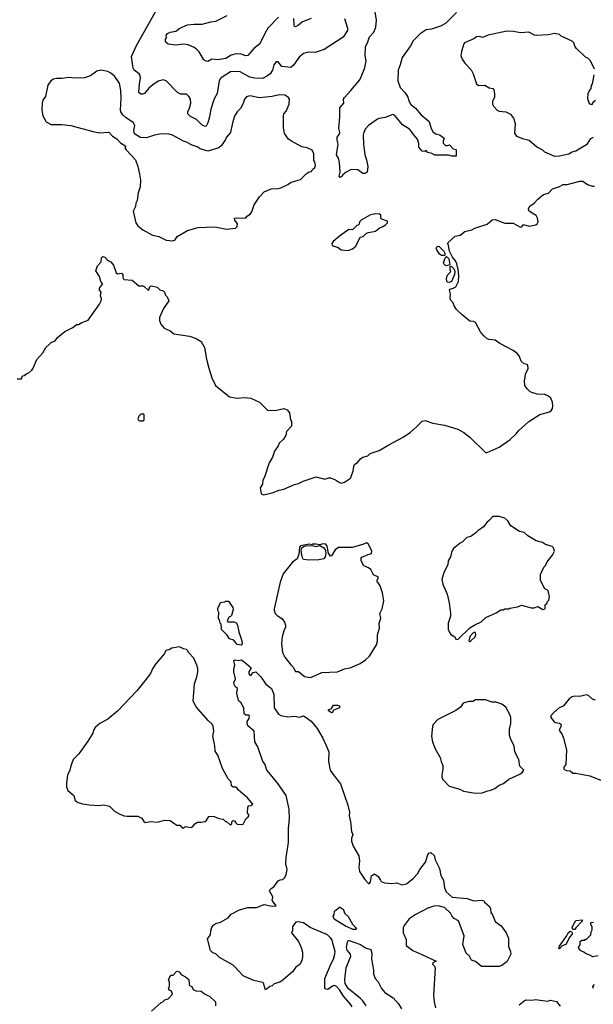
# Model space of a CAD drawing. Extents: x 2086813 to 2278017, y 548126 to 753336.
# Tile 278 of 461: x 2184621 to 2190514, y 667781 to 677892. Entities that reach past the tile are written whole.
import ezdxf

# ---------------------------------------------------------------- set-up
doc = ezdxf.new("R2010")
doc.units = 0

msp = doc.modelspace()

# ---------------------------------------------------------------- linework, layer by layer
at = {"layer": '0CON10XD'}
for points in [[(2187959, 677905), (2187990, 677805), (2187990, 677780), (2187945, 677714), (2187750, 677585), (2187656, 677554), (2187585, 677560), (2187537, 677545), (2187492, 677508), (2187435, 677424), (2187405, 677402), (2187315, 677412), (2187275, 677460), (2187255, 677460), (2187231, 677429), (2187218, 677375), (2187193, 677337), (2187166, 677315), (2187115, 677290), (2187035, 677291), (2186985, 677303), (2186885, 677357), (2186865, 677362), (2186785, 677356), (2186711, 677309), (2186682, 677288), (2186670, 677265), (2186649, 677135), (2186619, 677081), (2186584, 676975), (2186571, 676895), (2186554, 676835), (2186535, 676800), (2186525, 676796), (2186495, 676809), (2186438, 676868), (2186375, 676898), (2186348, 676925), (2186347, 676945), (2186366, 676985), (2186378, 677035), (2186375, 677075), (2186360, 677105), (2186335, 677126), (2186275, 677128), (2186241, 677145), (2186125, 677264), (2186095, 677275), (2186045, 677262), (2185988, 677225), (2185949, 677191), (2185904, 677136), (2185885, 677126), (2185865, 677128), (2185844, 677145), (2185852, 677232), (2185863, 677295), (2185860, 677320), (2185848, 677338), (2185796, 677375), (2185786, 677395), (2185768, 677515), (2185822, 677628), (2186015, 677973)], [(2189109, 677965), (2188995, 677852), (2188943, 677827), (2188850, 677795), (2188795, 677788), (2188735, 677747), (2188662, 677675), (2188636, 677624), (2188551, 677505), (2188531, 677429), (2188510, 677375), (2188506, 677265), (2188529, 677195), (2188580, 677140), (2188607, 677097), (2188615, 677068), (2188636, 677025), (2188686, 676985), (2188745, 676916), (2188826, 676846), (2188848, 676775), (2188868, 676738), (2188895, 676721), (2188942, 676705), (2188982, 676675), (2188970, 676645), (2188970, 676625), (2188995, 676602), (2189015, 676600), (2189038, 676608), (2189075, 676568), (2189105, 676558), (2189105, 676490), (2189065, 676490), (2189025, 676500), (2188885, 676500), (2188855, 676518), (2188815, 676530), (2188795, 676550), (2188782, 676538), (2188755, 676543), (2188722, 676585), (2188722, 676622), (2188707, 676667), (2188665, 676712), (2188646, 676746), (2188627, 676767), (2188555, 676812), (2188475, 676907), (2188455, 676918), (2188375, 676889), (2188315, 676879), (2188295, 676870), (2188203, 676805), (2188171, 676769), (2188156, 676735), (2188149, 676705), (2188153, 676613), (2188166, 676505), (2188185, 676452), (2188196, 676385), (2188190, 676325), (2188166, 676314), (2188145, 676312), (2188095, 676350), (2188025, 676353), (2187975, 676327), (2187940, 676300), (2187925, 676278), (2187913, 676273), (2187904, 676285), (2187912, 676325), (2187907, 676427), (2187895, 676470), (2187874, 676505), (2187891, 676615), (2187882, 676655), (2187882, 676685), (2187903, 676715), (2187909, 676735), (2187898, 676775), (2187910, 676890), (2187911, 676989), (2187951, 677035), (2187949, 677075), (2187957, 677095), (2188024, 677165), (2188114, 677275), (2188163, 677387), (2188180, 677465), (2188171, 677525), (2188175, 677615), (2188199, 677665), (2188213, 677717), (2188260, 677765), (2188281, 677815), (2188287, 677887), (2188266, 678015)], [(2187280, 677920), (2187170, 677805), (2187138, 677752), (2187088, 677645), (2187026, 677595), (2186966, 677524), (2186945, 677520), (2186895, 677538), (2186845, 677543), (2186795, 677528), (2186737, 677495), (2186655, 677481), (2186595, 677488), (2186555, 677463), (2186535, 677466), (2186511, 677481), (2186465, 677562), (2186433, 677593), (2186405, 677610), (2186350, 677635), (2186305, 677641), (2186225, 677631), (2186145, 677641), (2186118, 677665), (2186118, 677692), (2186128, 677705), (2186127, 677735), (2186138, 677752), (2186168, 677765), (2186225, 677775), (2186267, 677805), (2186345, 677841), (2186414, 677846), (2186495, 677847), (2186585, 677871), (2186635, 677876), (2186751, 677935)], [(2187616, 677904), (2187525, 677871), (2187484, 677835), (2187455, 677820), (2187444, 677824), (2187441, 677835), (2187437, 677905)], [(2190526, 677385), (2190485, 677470), (2190456, 677496), (2190435, 677508), (2190342, 677595), (2190328, 677615), (2190312, 677655), (2190295, 677672), (2190184, 677724), (2190165, 677740), (2190115, 677752), (2190054, 677736), (2189935, 677731), (2189910, 677735), (2189853, 677763), (2189765, 677758), (2189695, 677772), (2189627, 677773), (2189435, 677733), (2189375, 677710), (2189345, 677720), (2189315, 677716), (2189285, 677697), (2189192, 677655), (2189183, 677645), (2189158, 677565), (2189153, 677525), (2189166, 677486), (2189193, 677445), (2189258, 677378), (2189280, 677335), (2189313, 677233), (2189335, 677217), (2189399, 677219), (2189445, 677192), (2189480, 677185), (2189492, 677172), (2189497, 677135), (2189497, 677095), (2189478, 677055), (2189478, 677025), (2189488, 677005), (2189525, 676962), (2189545, 676952), (2189616, 676946), (2189664, 676924), (2189695, 676880), (2189710, 676825), (2189703, 676727), (2189725, 676698), (2189785, 676674), (2189855, 676657), (2189935, 676588), (2189992, 676555), (2190014, 676534), (2190115, 676492)], [(2186195, 675622), (2186217, 675633), (2186237, 675665), (2186344, 675726), (2186455, 675759), (2186626, 675766), (2186745, 675740), (2186837, 675753), (2186855, 675770), (2186860, 675795), (2186831, 675835), (2186828, 675855), (2186845, 675859), (2186940, 675855), (2186961, 675879), (2186990, 675895), (2187005, 675918), (2187029, 675991), (2187084, 676075), (2187131, 676125), (2187205, 676156), (2187275, 676158), (2187302, 676165), (2187375, 676200), (2187408, 676225), (2187505, 676251), (2187565, 676309), (2187595, 676329), (2187618, 676335), (2187628, 676355), (2187652, 676375), (2187658, 676395), (2187652, 676432), (2187643, 676445), (2187644, 676515), (2187625, 676554), (2187575, 676578), (2187518, 676588), (2187414, 676644), (2187384, 676665), (2187340, 676725), (2187330, 676785), (2187330, 676905), (2187333, 676925), (2187358, 676952), (2187388, 677025), (2187392, 677075), (2187382, 677095), (2187345, 677116), (2187285, 677122), (2187215, 677104), (2187085, 677089), (2186985, 677109), (2186950, 677100), (2186930, 677075), (2186914, 677026), (2186890, 676980), (2186854, 676946), (2186828, 676902), (2186806, 676835), (2186786, 676735), (2186744, 676685), (2186735, 676662), (2186695, 676601), (2186665, 676576), (2186555, 676542), (2186475, 676565), (2186445, 676586), (2186393, 676603), (2186335, 676636), (2186302, 676645), (2186190, 676705), (2186155, 676718), (2186075, 676720), (2186005, 676706), (2185925, 676680), (2185863, 676683), (2185799, 676719), (2185792, 676755), (2185803, 676805), (2185791, 676835), (2185714, 676884), (2185681, 676915), (2185661, 676945), (2185656, 676965), (2185664, 677085), (2185661, 677165), (2185645, 677240), (2185595, 677311), (2185557, 677345), (2185525, 677361), (2185455, 677374), (2185412, 677365), (2185348, 677315), (2185285, 677296), (2185187, 677293), (2185125, 677299), (2185055, 677289), (2185000, 677290), (2184968, 677282), (2184940, 677265), (2184911, 677219), (2184886, 677105), (2184860, 677065), (2184852, 677038), (2184847, 676965), (2184859, 676905), (2184874, 676874), (2184893, 676843), (2184945, 676817), (2185055, 676816), (2185146, 676806), (2185385, 676742), (2185445, 676732), (2185535, 676737), (2185575, 676697), (2185620, 676670), (2185655, 676627), (2185710, 676595), (2185702, 676575), (2185714, 676555), (2185811, 676455), (2185836, 676385), (2185851, 676305), (2185863, 676245), (2185860, 676175), (2185837, 676113), (2185829, 676035), (2185813, 676007), (2185809, 675975), (2185788, 675925), (2185813, 675805), (2185836, 675776), (2185885, 675733), (2185985, 675679), (2186050, 675665), (2186125, 675627), (2186195, 675622)], [(2190535, 677063), (2190512, 677045), (2190495, 677018), (2190475, 677030), (2190459, 677079), (2190462, 677135), (2190472, 677158), (2190493, 677185), (2190496, 677215), (2190507, 677235), (2190524, 677325)], [(2190115, 676492), (2190165, 676494), (2190264, 676516), (2190295, 676534), (2190335, 676546), (2190455, 676617), (2190489, 676671), (2190515, 676686)], [(2184595, 674204), (2184640, 674205), (2184650, 674235), (2184665, 674238), (2184695, 674260), (2184715, 674267), (2184745, 674292), (2184760, 674315), (2184796, 674404), (2184857, 674473), (2184889, 674525), (2184922, 674558), (2184945, 674577), (2184984, 674596), (2185010, 674630), (2185085, 674690), (2185168, 674732), (2185205, 674762), (2185225, 674762), (2185258, 674782), (2185325, 674807), (2185440, 674970), (2185459, 675005), (2185460, 675025), (2185450, 675055), (2185458, 675095), (2185442, 675115), (2185442, 675135), (2185470, 675175), (2185470, 675185), (2185453, 675203), (2185442, 675255), (2185402, 675315), (2185420, 675365), (2185458, 675405), (2185462, 675448), (2185475, 675459), (2185495, 675453), (2185524, 675424), (2185556, 675406), (2185585, 675370), (2185612, 675292), (2185625, 675281), (2185665, 675288), (2185675, 675282), (2185681, 675271), (2185679, 675245), (2185692, 675225), (2185775, 675217), (2185845, 675160), (2185885, 675159), (2185901, 675151), (2185945, 675110), (2185962, 675155), (2185975, 675160), (2186034, 675144), (2186059, 675119), (2186095, 675107), (2186108, 675095), (2186120, 675065), (2186137, 675047), (2186152, 675005), (2186097, 674925), (2186057, 674835), (2186056, 674805), (2186070, 674765), (2186105, 674723), (2186165, 674696), (2186205, 674666), (2186365, 674641), (2186435, 674617), (2186485, 674589), (2186520, 674525), (2186540, 674405), (2186563, 674314), (2186596, 674215), (2186634, 674135), (2186775, 674020), (2186855, 674006), (2186935, 674012), (2186995, 674006), (2187085, 673966), (2187165, 673883), (2187245, 673879), (2187335, 673899), (2187368, 673885), (2187393, 673855), (2187404, 673784), (2187412, 673765), (2187412, 673718), (2187361, 673665), (2187354, 673625), (2187331, 673585), (2187288, 673545), (2187276, 673515), (2187239, 673461), (2187219, 673401), (2187185, 673342), (2187136, 673194), (2187120, 673165), (2187116, 673124), (2187091, 673085), (2187102, 673022), (2187125, 673012), (2187215, 673034), (2187288, 673062), (2187335, 673072), (2187445, 673119), (2187485, 673129), (2187532, 673155), (2187665, 673198), (2187755, 673174), (2187795, 673187), (2187815, 673187), (2187865, 673168), (2187905, 673139), (2187925, 673134), (2187956, 673144), (2188018, 673185), (2188047, 673255), (2188052, 673305), (2188062, 673325), (2188093, 673347), (2188125, 673387), (2188145, 673400), (2188198, 673415), (2188223, 673437), (2188315, 673469), (2188412, 673528), (2188560, 673605), (2188635, 673656), (2188697, 673713), (2188755, 673771), (2188785, 673778), (2188865, 673749), (2188985, 673730), (2189123, 673687), (2189185, 673654), (2189246, 673606), (2189405, 673448), (2189425, 673448), (2189548, 673502), (2189658, 673582), (2189720, 673640), (2189747, 673675), (2189853, 673767), (2189965, 673837), (2190065, 673867), (2190085, 673882), (2190095, 673900), (2190099, 673925), (2190093, 673965), (2190077, 674005), (2190055, 674028), (2190015, 674042), (2189938, 674048), (2189883, 674063), (2189865, 674070), (2189835, 674100), (2189810, 674135), (2189807, 674185), (2189812, 674222), (2189818, 674252), (2189845, 674310), (2189842, 674342), (2189835, 674352), (2189805, 674360), (2189773, 674385), (2189751, 674441), (2189733, 674465), (2189692, 674495), (2189555, 674567), (2189505, 674600), (2189445, 674608), (2189425, 674616), (2189389, 674645), (2189355, 674686), (2189303, 674783), (2189282, 674792), (2189245, 674796), (2189165, 674860), (2189109, 674915), (2189084, 674954), (2189074, 674985), (2189046, 675016), (2189042, 675045), (2189046, 675075), (2189038, 675115), (2189044, 675126), (2189075, 675134), (2189100, 675150), (2189128, 675205), (2189132, 675262), (2189126, 675326), (2189112, 675385), (2189099, 675415), (2189066, 675455), (2189037, 675515), (2189025, 675573), (2189018, 675595), (2189021, 675605), (2189095, 675671), (2189145, 675681), (2189194, 675716), (2189265, 675734), (2189295, 675751), (2189425, 675792), (2189475, 675838), (2189505, 675842), (2189605, 675803), (2189692, 675802), (2189765, 675763), (2189780, 675765), (2189795, 675790), (2189855, 675771), (2189923, 675787), (2189938, 675795), (2189947, 675815), (2189942, 675855), (2189925, 675882), (2189884, 675904), (2189851, 675931), (2189848, 675955), (2189862, 675978), (2189905, 676007), (2189945, 676050), (2190002, 676098), (2190055, 676111), (2190094, 676156), (2190165, 676179), (2190205, 676199), (2190245, 676201), (2190375, 676234), (2190405, 676234), (2190455, 676200), (2190505, 676183), (2190525, 676182)], [(2187995, 675523), (2188041, 675539), (2188075, 675568), (2188120, 675660), (2188150, 675665), (2188185, 675700), (2188203, 675707), (2188275, 675720), (2188315, 675753), (2188346, 675764), (2188378, 675785), (2188398, 675805), (2188400, 675825), (2188340, 675845), (2188332, 675855), (2188332, 675885), (2188316, 675896), (2188278, 675898), (2188225, 675890), (2188128, 675835), (2188112, 675815), (2188108, 675792), (2188098, 675782), (2188085, 675780), (2188040, 675735), (2188003, 675737), (2187905, 675670), (2187840, 675615), (2187828, 675595), (2187832, 675575), (2187894, 675554), (2187925, 675529), (2187995, 675523)], [(2188985, 675470), (2188955, 675471), (2188935, 675483), (2188905, 675530), (2188900, 675545), (2188905, 675560), (2188915, 675566), (2188929, 675565), (2188977, 675515), (2188989, 675495), (2188990, 675475), (2188985, 675470)], [(2189005, 675364), (2188985, 675374), (2188973, 675395), (2188992, 675448), (2189005, 675459), (2189029, 675435), (2189040, 675375), (2189005, 675364)], [(2189035, 675194), (2189016, 675196), (2189009, 675205), (2189006, 675234), (2189015, 675270), (2189050, 675305), (2189042, 675325), (2189042, 675358), (2189055, 675362), (2189085, 675332), (2189091, 675305), (2189088, 675275), (2189057, 675205), (2189035, 675194)], [(2185885, 673772), (2185898, 673785), (2185900, 673835), (2185895, 673840), (2185865, 673840), (2185845, 673820), (2185834, 673794), (2185841, 673781), (2185855, 673772), (2185885, 673772)], [(2189115, 671526), (2189125, 671531), (2189245, 671646), (2189295, 671679), (2189361, 671709), (2189408, 671755), (2189517, 671803), (2189565, 671832), (2189587, 671833), (2189605, 671842), (2189645, 671842), (2189655, 671850), (2189735, 671863), (2189775, 671879), (2189875, 671853), (2189906, 671854), (2189945, 671867), (2189995, 671834), (2190019, 671841), (2190020, 671885), (2190038, 671902), (2190040, 671915), (2190057, 671933), (2190062, 671965), (2190051, 672031), (2190015, 672048), (2189971, 672135), (2189972, 672195), (2190005, 672270), (2190023, 672287), (2190041, 672325), (2190095, 672393), (2190116, 672436), (2190105, 672470), (2190091, 672481), (2190024, 672504), (2189992, 672522), (2189925, 672541), (2189842, 672592), (2189805, 672626), (2189757, 672637), (2189668, 672695), (2189637, 672745), (2189604, 672774), (2189545, 672792), (2189485, 672790), (2189473, 672785), (2189448, 672752), (2189420, 672730), (2189387, 672685), (2189327, 672645), (2189307, 672623), (2189255, 672586), (2189215, 672574), (2189165, 672528), (2189145, 672518), (2189078, 672462), (2189060, 672435), (2189047, 672375), (2189023, 672335), (2189020, 672295), (2188979, 672215), (2188959, 672145), (2188968, 672095), (2189012, 671992), (2189034, 671905), (2189048, 671795), (2189045, 671768), (2189021, 671695), (2189024, 671635), (2189034, 671605), (2189050, 671580), (2189090, 671555), (2189101, 671531), (2189115, 671526)], [(2187605, 671137), (2187625, 671143), (2187725, 671188), (2187884, 671196), (2187958, 671225), (2188015, 671238), (2188120, 671280), (2188173, 671317), (2188214, 671355), (2188286, 671474), (2188298, 671512), (2188298, 671575), (2188317, 671645), (2188313, 671695), (2188331, 671745), (2188322, 671795), (2188346, 671844), (2188362, 671925), (2188348, 672005), (2188325, 672080), (2188305, 672108), (2188292, 672115), (2188293, 672135), (2188307, 672167), (2188255, 672190), (2188227, 672247), (2188204, 672265), (2188156, 672285), (2188129, 672335), (2188129, 672361), (2188135, 672373), (2188201, 672401), (2188235, 672410), (2188238, 672435), (2188205, 672506), (2188185, 672519), (2188147, 672503), (2188037, 672473), (2187895, 672471), (2187862, 672448), (2187825, 672388), (2187815, 672383), (2187794, 672414), (2187780, 672485), (2187765, 672508), (2187735, 672510), (2187705, 672500), (2187665, 672507), (2187630, 672505), (2187625, 672500), (2187595, 672505), (2187505, 672490), (2187497, 672475), (2187489, 672401), (2187473, 672355), (2187425, 672320), (2187328, 672202), (2187298, 672115), (2187236, 671844), (2187234, 671825), (2187246, 671795), (2187265, 671774), (2187315, 671742), (2187342, 671705), (2187353, 671675), (2187353, 671655), (2187334, 671615), (2187316, 671555), (2187310, 671485), (2187322, 671395), (2187344, 671345), (2187406, 671266), (2187430, 671245), (2187455, 671200), (2187485, 671200), (2187546, 671146), (2187605, 671137)], [(2187595, 672341), (2187535, 672349), (2187521, 672375), (2187511, 672441), (2187520, 672470), (2187535, 672484), (2187559, 672491), (2187625, 672494), (2187665, 672484), (2187705, 672494), (2187745, 672469), (2187762, 672442), (2187766, 672415), (2187759, 672375), (2187745, 672355), (2187695, 672345), (2187595, 672341)], [(2186895, 671470), (2186855, 671477), (2186820, 671520), (2186775, 671534), (2186752, 671572), (2186695, 671630), (2186690, 671685), (2186680, 671695), (2186677, 671717), (2186662, 671745), (2186667, 671805), (2186658, 671825), (2186658, 671845), (2186685, 671908), (2186727, 671913), (2186735, 671920), (2186765, 671920), (2186810, 671855), (2186813, 671835), (2186797, 671773), (2186788, 671762), (2186775, 671760), (2186765, 671750), (2186752, 671715), (2186755, 671710), (2186825, 671710), (2186845, 671697), (2186860, 671675), (2186871, 671605), (2186903, 671515), (2186906, 671484), (2186895, 671470)], [(2189245, 671508), (2189255, 671513), (2189299, 671555), (2189306, 671575), (2189305, 671600), (2189295, 671602), (2189275, 671593), (2189245, 671557), (2189234, 671514), (2189245, 671508)], [(2186305, 669592), (2186325, 669608), (2186382, 669598), (2186396, 669604), (2186420, 669635), (2186448, 669652), (2186485, 669650), (2186525, 669658), (2186538, 669665), (2186565, 669710), (2186585, 669712), (2186619, 669709), (2186668, 669688), (2186712, 669682), (2186735, 669660), (2186745, 669660), (2186783, 669623), (2186800, 669635), (2186800, 669655), (2186815, 669668), (2186828, 669665), (2186837, 669647), (2186855, 669632), (2186895, 669627), (2186915, 669630), (2186943, 669685), (2186968, 669705), (2186977, 669723), (2186962, 669745), (2186963, 669805), (2186975, 669820), (2186997, 669823), (2187017, 669835), (2186960, 669900), (2186864, 669984), (2186855, 670002), (2186842, 670012), (2186815, 670012), (2186796, 670026), (2186792, 670065), (2186764, 670095), (2186703, 670203), (2186655, 670340), (2186630, 670380), (2186627, 670435), (2186605, 670535), (2186614, 670585), (2186607, 670637), (2186595, 670661), (2186561, 670691), (2186434, 670835), (2186404, 670894), (2186417, 671073), (2186442, 671145), (2186451, 671195), (2186451, 671231), (2186441, 671265), (2186411, 671335), (2186359, 671389), (2186344, 671415), (2186335, 671424), (2186305, 671430), (2186261, 671451), (2186183, 671437), (2186155, 671422), (2186122, 671415), (2186108, 671385), (2186017, 671273), (2185985, 671225), (2185963, 671177), (2185907, 671103), (2185825, 671001), (2185625, 670790), (2185525, 670711), (2185445, 670665), (2185396, 670625), (2185379, 670595), (2185371, 670565), (2185321, 670485), (2185227, 670355), (2185170, 670295), (2185145, 670230), (2185136, 670185), (2185112, 670135), (2185100, 670055), (2185100, 670015), (2185117, 669977), (2185178, 669925), (2185190, 669875), (2185222, 669852), (2185265, 669839), (2185335, 669829), (2185435, 669824), (2185485, 669829), (2185545, 669817), (2185595, 669766), (2185650, 669735), (2185695, 669718), (2185725, 669713), (2185835, 669714), (2185874, 669694), (2185895, 669658), (2185911, 669649), (2185965, 669660), (2186035, 669650), (2186109, 669671), (2186165, 669668), (2186213, 669633), (2186235, 669622), (2186265, 669620), (2186290, 669595), (2186305, 669592)], [(2187821, 668199), (2187846, 668245), (2187860, 668295), (2187861, 668325), (2187826, 668445), (2187815, 668464), (2187783, 668493), (2187605, 668570), (2187535, 668617), (2187481, 668629), (2187457, 668623), (2187432, 668595), (2187423, 668577), (2187422, 668538), (2187412, 668515), (2187486, 668426), (2187512, 668365), (2187527, 668315), (2187527, 668267), (2187519, 668231), (2187502, 668195), (2187457, 668163), (2187424, 668116), (2187327, 668033), (2187292, 668008), (2187235, 667990), (2187215, 667970), (2187190, 667965), (2187168, 667942), (2187145, 667930), (2187127, 667997), (2187120, 668005), (2187025, 668027), (2186918, 668075), (2186832, 668165), (2186814, 668184), (2186675, 668262), (2186635, 668300), (2186605, 668310), (2186582, 668332), (2186550, 668455), (2186580, 668495), (2186584, 668535), (2186596, 668574), (2186614, 668596), (2186635, 668610), (2186685, 668626), (2186762, 668668), (2186795, 668707), (2186878, 668752), (2186965, 668776), (2187055, 668776), (2187133, 668807), (2187215, 668789), (2187255, 668792), (2187217, 668845), (2187213, 668855), (2187222, 668875), (2187220, 668885), (2187188, 668945), (2187189, 668955), (2187205, 668972), (2187233, 668987), (2187275, 669049), (2187295, 669059), (2187325, 669062), (2187346, 669084), (2187360, 669115), (2187370, 669165), (2187354, 669225), (2187360, 669290), (2187383, 669443), (2187384, 669585), (2187394, 669685), (2187389, 669785), (2187359, 669925), (2187265, 670059), (2187158, 670185), (2187140, 670250), (2187120, 670275), (2187066, 670425), (2187037, 670475), (2187030, 670585), (2186965, 670642), (2186957, 670665), (2186958, 670685), (2186977, 670715), (2186980, 670745), (2186972, 670752), (2186945, 670752), (2186928, 670765), (2186923, 670825), (2186891, 670881), (2186872, 670895), (2186864, 670914), (2186850, 670975), (2186858, 671025), (2186834, 671044), (2186823, 671067), (2186822, 671085), (2186837, 671123), (2186819, 671195), (2186820, 671225), (2186831, 671265), (2186819, 671311), (2186835, 671319), (2186865, 671311), (2186895, 671318), (2186925, 671302), (2186998, 671235), (2186974, 671195), (2186974, 671175), (2186985, 671162), (2186995, 671158), (2187020, 671190), (2187045, 671194), (2187097, 671145), (2187149, 671069), (2187208, 671025), (2187231, 670965), (2187234, 670825), (2187281, 670761), (2187305, 670747), (2187375, 670734), (2187445, 670740), (2187495, 670730), (2187535, 670742), (2187555, 670735), (2187615, 670688), (2187676, 670615), (2187734, 670515), (2187765, 670445), (2187797, 670375), (2187792, 670275), (2187811, 670185), (2187840, 670140), (2187917, 670045), (2187991, 669825), (2188008, 669755), (2188007, 669715), (2188020, 669655), (2188031, 669555), (2188044, 669525), (2188029, 669485), (2188031, 669455), (2188048, 669405), (2188105, 669305), (2188112, 669255), (2188104, 669185), (2188112, 669145), (2188165, 669064), (2188205, 669022), (2188215, 669022), (2188225, 669040), (2188235, 669102), (2188265, 669122), (2188305, 669093), (2188326, 669055), (2188335, 669042), (2188367, 669027), (2188445, 669022), (2188495, 669028), (2188548, 669008), (2188595, 669019), (2188667, 669075), (2188708, 669122), (2188732, 669165), (2188790, 669240), (2188814, 669316), (2188825, 669332), (2188845, 669340), (2188880, 669310), (2188890, 669265), (2188932, 669175), (2188947, 669105), (2188974, 669055), (2188986, 668976), (2189002, 668935), (2189065, 668881), (2189218, 668868), (2189285, 668843), (2189365, 668852), (2189390, 668845), (2189395, 668830), (2189445, 668790), (2189458, 668765), (2189462, 668725), (2189479, 668699), (2189505, 668630), (2189566, 668586), (2189619, 668515), (2189641, 668461), (2189643, 668375), (2189664, 668325), (2189667, 668295), (2189628, 668222), (2189575, 668181), (2189545, 668170), (2189365, 668170), (2189305, 668220), (2189264, 668234), (2189242, 668275), (2189207, 668305), (2189173, 668395), (2189186, 668486), (2189129, 668639), (2189085, 668662), (2189059, 668689), (2189045, 668718), (2188986, 668776), (2188921, 668791), (2188875, 668789), (2188815, 668769), (2188685, 668699), (2188622, 668658), (2188569, 668591), (2188560, 668565), (2188560, 668515), (2188592, 668445), (2188590, 668385), (2188658, 668335), (2188753, 668293), (2188898, 668225), (2188864, 668206), (2188860, 668195), (2188880, 668175), (2188888, 668155), (2188872, 667875), (2188878, 667805), (2188894, 667745)], [(2189305, 669949), (2189375, 669954), (2189415, 669970), (2189461, 669979), (2189501, 669999), (2189545, 670030), (2189590, 670050), (2189645, 670094), (2189758, 670145), (2189786, 670164), (2189800, 670185), (2189758, 670228), (2189748, 670295), (2189708, 670375), (2189700, 670435), (2189665, 670500), (2189654, 670545), (2189654, 670605), (2189666, 670666), (2189667, 670725), (2189654, 670764), (2189614, 670834), (2189575, 670863), (2189515, 670883), (2189470, 670885), (2189405, 670908), (2189305, 670907), (2189275, 670891), (2189235, 670891), (2189176, 670874), (2189148, 670832), (2189100, 670800), (2188916, 670705), (2188870, 670655), (2188860, 670635), (2188851, 670535), (2188862, 670475), (2188888, 670405), (2188942, 670315), (2188950, 670275), (2188967, 670235), (2188969, 670195), (2188958, 670135), (2188958, 670115), (2188969, 670089), (2189033, 670023), (2189141, 669991), (2189180, 669970), (2189305, 669949)], [(2190535, 670903), (2190505, 670916), (2190465, 670952), (2190445, 670960), (2190375, 670942), (2190325, 670947), (2190295, 670939), (2190265, 670919), (2190205, 670842), (2190164, 670826), (2190106, 670775), (2190078, 670745), (2190078, 670725), (2190112, 670682), (2190124, 670674), (2190165, 670669), (2190183, 670655), (2190181, 670635), (2190164, 670595), (2190193, 670553), (2190209, 670515), (2190238, 670395), (2190232, 670245), (2190210, 670215), (2190210, 670195), (2190235, 670182), (2190275, 670178), (2190304, 670154), (2190335, 670154), (2190477, 670127), (2190625, 670069)], [(2187825, 670774), (2187794, 670795), (2187794, 670805), (2187825, 670818), (2187845, 670853), (2187884, 670854), (2187902, 670845), (2187908, 670835), (2187903, 670827), (2187842, 670798), (2187833, 670777), (2187825, 670774)], [(2188075, 668550), (2188045, 668550), (2187968, 668585), (2187852, 668655), (2187840, 668685), (2187852, 668705), (2187855, 668738), (2187905, 668780), (2187915, 668780), (2187920, 668770), (2187945, 668758), (2187962, 668712), (2187995, 668683), (2188041, 668605), (2188074, 668565), (2188080, 668555), (2188075, 668550)], [(2190305, 668548), (2190296, 668566), (2190302, 668588), (2190335, 668642), (2190398, 668648), (2190400, 668635), (2190335, 668568), (2190325, 668550), (2190305, 668548)], [(2190565, 668279), (2190508, 668268), (2190477, 668287), (2190432, 668302), (2190418, 668318), (2190385, 668330), (2190372, 668342), (2190370, 668355), (2190360, 668365), (2190380, 668395), (2190380, 668425), (2190395, 668440), (2190425, 668440), (2190435, 668450), (2190445, 668450), (2190490, 668495), (2190493, 668527), (2190502, 668545), (2190502, 668572), (2190488, 668605), (2190490, 668620), (2190515, 668623)], [(2190165, 668350), (2190160, 668355), (2190165, 668378), (2190239, 668481), (2190256, 668515), (2190275, 668532), (2190289, 668529), (2190298, 668515), (2190297, 668503), (2190273, 668475), (2190233, 668397), (2190195, 668380), (2190165, 668350)], [(2188179, 667765), (2188146, 667816), (2188122, 667842), (2187995, 667945), (2187965, 667995), (2187960, 668035), (2187976, 668155), (2188024, 668275), (2188018, 668295), (2187985, 668338), (2187979, 668365), (2187988, 668422), (2187994, 668436), (2188005, 668438), (2188121, 668395), (2188175, 668361), (2188229, 668345), (2188240, 668305), (2188236, 668245), (2188257, 668135), (2188256, 668095), (2188274, 668045), (2188302, 668012), (2188338, 667945), (2188372, 667902), (2188456, 667846), (2188511, 667785), (2188544, 667734)], [(2188036, 667755), (2188017, 667785), (2187946, 667866), (2187905, 667930), (2187875, 667963), (2187855, 667973), (2187833, 667967), (2187785, 667933), (2187768, 667935), (2187757, 667945), (2187756, 668045), (2187821, 668199)], [(2185975, 667712), (2186075, 667800), (2186090, 667805), (2186113, 667827), (2186145, 667838), (2186190, 667885), (2186180, 667915), (2186160, 667925), (2186150, 667945), (2186157, 667953), (2186160, 667975), (2186160, 668005), (2186150, 668035), (2186175, 668080), (2186198, 668082), (2186235, 668122), (2186260, 668115), (2186278, 668088), (2186325, 668063), (2186357, 668035), (2186362, 667982), (2186372, 667972), (2186390, 667965), (2186404, 667934), (2186431, 667921), (2186485, 667917), (2186520, 667890), (2186575, 667861), (2186627, 667815), (2186633, 667805), (2186634, 667765)], [(2190514, 667945), (2190509, 667965), (2190525, 667986)], [(2189751, 667775), (2189802, 667818), (2189824, 667826), (2189884, 667824), (2189915, 667832), (2190045, 667812), (2190075, 667824), (2190135, 667810), (2190173, 667763)]]:
    msp.add_lwpolyline(points, dxfattribs=at)

doc.saveas('drawing.dxf')
